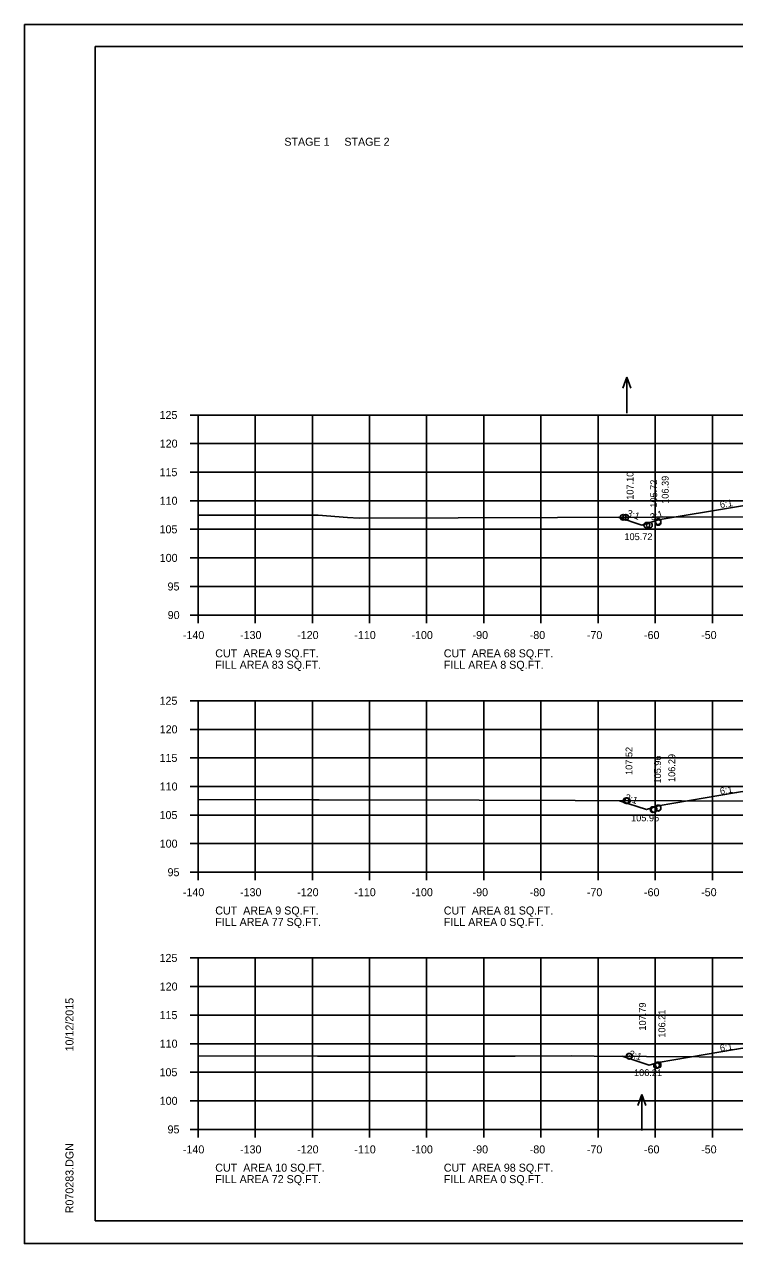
# Model space of a CAD drawing. Extents: x 1175611 to 1176402, y -433344 to -416213.
# Drawn here: x 1175610.6 to 1175734.9, y -425663.4 to -425450 of the extents above; entities that cross this region are included whole.
import ezdxf

# ---------------------------------------------------------------- set-up
doc = ezdxf.new("R2010")
doc.units = 0
for name, color, linetype in [('Default', 7, 'Continuous'), ('R_Axis', 7, 'Continuous'), ('R_Axis Annot', 7, 'Continuous'), ('R_Border', 7, 'Continuous'), ('R_Exist Surface', 7, 'Continuous'), ('R_Fin Surface', 7, 'Continuous'), ('R_Grid', 7, 'Continuous'), ('R_No Plot', 7, 'Continuous'), ('R_Water Annot', 7, 'Continuous'), ('R_Xsect Elev', 7, 'Continuous'), ('R_Xsect Slope', 7, 'Continuous')]:
    doc.layers.add(name, color=color, linetype=linetype)

msp = doc.modelspace()

# ---------------------------------------------------------------- linework, layer by layer
at = {"layer": 'R_Axis'}
for p, q in [((1175639.57, -425518.38), (1175640.97, -425518.38)), ((1175640.97, -425553.38), (1175640.97, -425518.38)), ((1175639.57, -425523.38), (1175640.97, -425523.38)), ((1175639.57, -425528.38), (1175640.97, -425528.38)), ((1175639.57, -425533.38), (1175640.97, -425533.38)), ((1175639.57, -425538.38), (1175640.97, -425538.38)), ((1175639.57, -425543.38), (1175640.97, -425543.38)), ((1175639.57, -425548.38), (1175640.97, -425548.38)), ((1175639.57, -425553.38), (1175640.97, -425553.38)), ((1175640.97, -425553.38), (1175920.97, -425553.38)), ((1175640.97, -425554.78), (1175640.97, -425553.38)), ((1175650.97, -425554.78), (1175650.97, -425553.38)), ((1175660.97, -425554.78), (1175660.97, -425553.38)), ((1175670.97, -425554.78), (1175670.97, -425553.38)), ((1175680.97, -425554.78), (1175680.97, -425553.38)), ((1175690.97, -425554.78), (1175690.97, -425553.38)), ((1175700.97, -425554.78), (1175700.97, -425553.38)), ((1175710.97, -425554.78), (1175710.97, -425553.38)), ((1175720.97, -425554.78), (1175720.97, -425553.38)), ((1175730.97, -425554.78), (1175730.97, -425553.38)), ((1175639.57, -425568.38), (1175640.97, -425568.38)), ((1175640.97, -425598.38), (1175640.97, -425568.38)), ((1175639.57, -425573.38), (1175640.97, -425573.38)), ((1175639.57, -425578.38), (1175640.97, -425578.38)), ((1175639.57, -425583.38), (1175640.97, -425583.38)), ((1175639.57, -425588.38), (1175640.97, -425588.38)), ((1175639.57, -425593.38), (1175640.97, -425593.38)), ((1175639.57, -425598.38), (1175640.97, -425598.38)), ((1175640.97, -425598.38), (1175920.97, -425598.38)), ((1175640.97, -425599.78), (1175640.97, -425598.38)), ((1175650.97, -425599.78), (1175650.97, -425598.38)), ((1175660.97, -425599.78), (1175660.97, -425598.38)), ((1175670.97, -425599.78), (1175670.97, -425598.38)), ((1175680.97, -425599.78), (1175680.97, -425598.38)), ((1175690.97, -425599.78), (1175690.97, -425598.38)), ((1175700.97, -425599.78), (1175700.97, -425598.38)), ((1175710.97, -425599.78), (1175710.97, -425598.38)), ((1175720.97, -425599.78), (1175720.97, -425598.38)), ((1175730.97, -425599.78), (1175730.97, -425598.38)), ((1175639.57, -425613.38), (1175640.97, -425613.38)), ((1175640.97, -425643.38), (1175640.97, -425613.38)), ((1175639.57, -425618.38), (1175640.97, -425618.38)), ((1175639.57, -425623.38), (1175640.97, -425623.38)), ((1175639.57, -425628.38), (1175640.97, -425628.38)), ((1175639.57, -425633.38), (1175640.97, -425633.38)), ((1175639.57, -425638.38), (1175640.97, -425638.38)), ((1175639.57, -425643.38), (1175640.97, -425643.38)), ((1175640.97, -425643.38), (1175920.97, -425643.38)), ((1175640.97, -425644.78), (1175640.97, -425643.38)), ((1175650.97, -425644.78), (1175650.97, -425643.38)), ((1175660.97, -425644.78), (1175660.97, -425643.38)), ((1175670.97, -425644.78), (1175670.97, -425643.38)), ((1175680.97, -425644.78), (1175680.97, -425643.38)), ((1175690.97, -425644.78), (1175690.97, -425643.38)), ((1175700.97, -425644.78), (1175700.97, -425643.38)), ((1175710.97, -425644.78), (1175710.97, -425643.38)), ((1175720.97, -425644.78), (1175720.97, -425643.38)), ((1175730.97, -425644.78), (1175730.97, -425643.38))]:
    msp.add_line(p, q, dxfattribs=at)
at = {"layer": 'R_Border'}
for p, q in [((1175622.97, -425453.92), (1175939.15, -425453.92)), ((1175622.97, -425659.38), (1175622.97, -425453.92)), ((1175622.97, -425659.38), (1175622.97, -425659.38)), ((1175939.15, -425659.38), (1175622.97, -425659.38))]:
    msp.add_line(p, q, dxfattribs=at)
at = {"layer": 'R_Exist Surface'}
for points in [[(1175640.97, -425535.91), (1175661.98, -425535.92), (1175667.14, -425536.33), (1175669.15, -425536.43), (1175721.19, -425536.26), (1175736.45, -425536.21)], [(1175640.97, -425585.68), (1175660.99, -425585.72), (1175661.88, -425585.73), (1175662.18, -425585.73), (1175690.18, -425585.78), (1175706.96, -425585.83), (1175744.2, -425585.95)], [(1175640.97, -425630.51), (1175661.86, -425630.57), (1175676.13, -425630.54), (1175696.45, -425630.57), (1175706.27, -425630.52), (1175710.28, -425630.55), (1175747, -425630.79)]]:
    msp.add_lwpolyline(points, dxfattribs=at)
at = {"layer": 'R_Fin Surface'}
for points in [[(1175714.48, -425536.28), (1175718.61, -425537.66), (1175721.47, -425536.71), (1175735.2, -425534.42), (1175743.47, -425533.04), (1175749.47, -425532.8), (1175751.47, -425532.76), (1175780.97, -425532.17), (1175810.47, -425532.76), (1175812.47, -425532.8), (1175818.47, -425533.04), (1175826.75, -425534.42), (1175840.47, -425536.71), (1175844.17, -425537.94), (1175844.49, -425537.84)], [(1175714.72, -425585.86), (1175719.42, -425587.42), (1175721.47, -425586.74), (1175735.2, -425584.45), (1175743.47, -425583.07), (1175749.47, -425582.83), (1175751.47, -425582.79), (1175780.97, -425582.2), (1175810.47, -425582.79), (1175812.47, -425582.83), (1175818.47, -425583.07), (1175826.75, -425584.45), (1175840.47, -425586.74), (1175843.18, -425587.64), (1175844.39, -425587.24)], [(1175715.17, -425630.58), (1175719.93, -425632.17), (1175721.47, -425631.66), (1175735.2, -425629.37), (1175743.47, -425627.99), (1175749.47, -425627.75), (1175751.47, -425627.71), (1175780.97, -425627.12), (1175810.47, -425627.71), (1175812.47, -425627.75), (1175818.47, -425627.99), (1175826.75, -425629.37), (1175840.47, -425631.66), (1175842.49, -425632.33), (1175845.24, -425631.42)]]:
    msp.add_lwpolyline(points, dxfattribs=at)
at = {"layer": 'R_Grid'}
for p, q in [((1175640.97, -425518.38), (1175920.97, -425518.38)), ((1175640.97, -425553.38), (1175640.97, -425518.38)), ((1175650.97, -425553.38), (1175650.97, -425518.38)), ((1175660.97, -425553.38), (1175660.97, -425518.38)), ((1175670.97, -425553.38), (1175670.97, -425518.38)), ((1175680.97, -425553.38), (1175680.97, -425518.38)), ((1175690.97, -425553.38), (1175690.97, -425518.38)), ((1175700.97, -425553.38), (1175700.97, -425518.38)), ((1175710.97, -425553.38), (1175710.97, -425518.38)), ((1175720.97, -425553.38), (1175720.97, -425518.38)), ((1175730.97, -425553.38), (1175730.97, -425518.38)), ((1175640.97, -425523.38), (1175920.97, -425523.38)), ((1175640.97, -425528.38), (1175920.97, -425528.38)), ((1175640.97, -425533.38), (1175920.97, -425533.38)), ((1175640.97, -425538.38), (1175920.97, -425538.38)), ((1175640.97, -425543.38), (1175920.97, -425543.38)), ((1175640.97, -425548.38), (1175920.97, -425548.38)), ((1175640.97, -425553.38), (1175920.97, -425553.38)), ((1175640.97, -425568.38), (1175920.97, -425568.38)), ((1175640.97, -425598.38), (1175640.97, -425568.38)), ((1175650.97, -425598.38), (1175650.97, -425568.38)), ((1175660.97, -425598.38), (1175660.97, -425568.38)), ((1175670.97, -425598.38), (1175670.97, -425568.38)), ((1175680.97, -425598.38), (1175680.97, -425568.38)), ((1175690.97, -425598.38), (1175690.97, -425568.38)), ((1175700.97, -425598.38), (1175700.97, -425568.38)), ((1175710.97, -425598.38), (1175710.97, -425568.38)), ((1175720.97, -425598.38), (1175720.97, -425568.38)), ((1175730.97, -425598.38), (1175730.97, -425568.38)), ((1175640.97, -425573.38), (1175920.97, -425573.38)), ((1175640.97, -425578.38), (1175920.97, -425578.38)), ((1175640.97, -425583.38), (1175920.97, -425583.38)), ((1175640.97, -425588.38), (1175920.97, -425588.38)), ((1175640.97, -425593.38), (1175920.97, -425593.38)), ((1175640.97, -425598.38), (1175920.97, -425598.38)), ((1175640.97, -425613.38), (1175920.97, -425613.38)), ((1175640.97, -425643.38), (1175640.97, -425613.38)), ((1175650.97, -425643.38), (1175650.97, -425613.38)), ((1175660.97, -425643.38), (1175660.97, -425613.38)), ((1175670.97, -425643.38), (1175670.97, -425613.38)), ((1175680.97, -425643.38), (1175680.97, -425613.38)), ((1175690.97, -425643.38), (1175690.97, -425613.38)), ((1175700.97, -425643.38), (1175700.97, -425613.38)), ((1175710.97, -425643.38), (1175710.97, -425613.38)), ((1175720.97, -425643.38), (1175720.97, -425613.38)), ((1175730.97, -425643.38), (1175730.97, -425613.38)), ((1175640.97, -425618.38), (1175920.97, -425618.38)), ((1175640.97, -425623.38), (1175920.97, -425623.38)), ((1175640.97, -425628.38), (1175920.97, -425628.38)), ((1175640.97, -425633.38), (1175920.97, -425633.38)), ((1175640.97, -425638.38), (1175920.97, -425638.38)), ((1175640.97, -425643.38), (1175920.97, -425643.38))]:
    msp.add_line(p, q, dxfattribs=at)
at = {"layer": 'R_No Plot'}
for p, q in [((1175610.57, -425450.03), (1175943.91, -425450.03)), ((1175610.57, -425663.36), (1175943.91, -425663.36))]:
    msp.add_line(p, q, dxfattribs=at)
msp.add_lwpolyline([(1175610.57, -425450.03), (1175943.91, -425450.03), (1175943.91, -425663.37), (1175610.57, -425663.37)], close=True, dxfattribs=at)
for centre in [(1175715.36, -425536.28), (1175715.36, -425536.28), (1175715.8, -425536.28), (1175719.5, -425537.66), (1175719.96, -425537.67), (1175721.47, -425537.01), (1175721.47, -425537.17), (1175715.9, -425585.86), (1175715.9, -425585.86), (1175716.08, -425585.86), (1175720.58, -425587.42), (1175720.78, -425587.43), (1175721.47, -425587.12), (1175721.47, -425587.19), (1175716.42, -425630.58), (1175716.45, -425630.59), (1175716.45, -425630.59), (1175721.2, -425632.18), (1175721.24, -425632.18), (1175721.47, -425632.09), (1175721.47, -425632.11)]:
    msp.add_circle(centre, 0.5, dxfattribs=at)
at = {"layer": 'R_Water Annot'}
for p, q in [((1175715.98, -425511.75), (1175715.28, -425513.68)), ((1175715.98, -425518.04), (1175715.98, -425511.75)), ((1175715.98, -425511.75), (1175716.68, -425513.68)), ((1175718.63, -425637.28), (1175717.93, -425639.2)), ((1175718.63, -425643.57), (1175718.63, -425637.28)), ((1175718.63, -425637.28), (1175719.33, -425639.2))]:
    msp.add_line(p, q, dxfattribs=at)

# ---------------------------------------------------------------- texts
at = {"layer": 'Default'}
for s, p in [('STAGE 1     STAGE 2', (1175656.06, -425471.26)), ('CUT  AREA 9 SQ.FT.', (1175643.97, -425560.78)), ('CUT  AREA 68 SQ.FT.', (1175683.97, -425560.78)), ('FILL AREA 83 SQ.FT.', (1175643.97, -425562.78)), ('FILL AREA 8 SQ.FT.', (1175683.97, -425562.78)), ('CUT  AREA 9 SQ.FT.', (1175643.97, -425605.78)), ('FILL AREA 77 SQ.FT.', (1175643.97, -425607.78)), ('CUT  AREA 81 SQ.FT.', (1175683.97, -425605.78)), ('FILL AREA 0 SQ.FT.', (1175683.97, -425607.78)), ('CUT  AREA 10 SQ.FT.', (1175643.97, -425650.78)), ('CUT  AREA 98 SQ.FT.', (1175683.97, -425650.78)), ('FILL AREA 72 SQ.FT.', (1175643.97, -425652.78)), ('FILL AREA 0 SQ.FT.', (1175683.97, -425652.78))]:
    msp.add_text(s, height=1.4, dxfattribs=at).set_placement(p)
at = {"layer": 'R_Axis Annot'}
for s, p in [('125', (1175634.22, -425519.08)), ('120', (1175634.25, -425524.08)), ('115', (1175634.22, -425529.08)), ('110', (1175634.25, -425534.08)), ('105', (1175634.22, -425539.08)), ('100', (1175634.25, -425544.08)), ('95', (1175635.62, -425549.08)), ('90', (1175635.65, -425554.08)), ('-140', (1175638.31, -425557.58)), ('-130', (1175648.31, -425557.58)), ('-120', (1175658.31, -425557.58)), ('-110', (1175668.31, -425557.58)), ('-100', (1175678.31, -425557.58)), ('-90', (1175689.01, -425557.58)), ('-80', (1175699.01, -425557.58)), ('-70', (1175709.01, -425557.58)), ('-60', (1175719.01, -425557.58)), ('-50', (1175729.01, -425557.58)), ('125', (1175634.22, -425569.08)), ('120', (1175634.25, -425574.08)), ('115', (1175634.22, -425579.08)), ('110', (1175634.25, -425584.08)), ('105', (1175634.22, -425589.08)), ('100', (1175634.25, -425594.08)), ('95', (1175635.62, -425599.08)), ('-140', (1175638.31, -425602.58)), ('-130', (1175648.31, -425602.58)), ('-120', (1175658.31, -425602.58)), ('-110', (1175668.31, -425602.58)), ('-100', (1175678.31, -425602.58)), ('-90', (1175689.01, -425602.58)), ('-80', (1175699.01, -425602.58)), ('-70', (1175709.01, -425602.58)), ('-60', (1175719.01, -425602.58)), ('-50', (1175729.01, -425602.58)), ('125', (1175634.22, -425614.08)), ('120', (1175634.25, -425619.08)), ('115', (1175634.22, -425624.08)), ('110', (1175634.25, -425629.08)), ('105', (1175634.22, -425634.08)), ('100', (1175634.25, -425639.08)), ('95', (1175635.62, -425644.08)), ('-140', (1175638.31, -425647.58)), ('-130', (1175648.31, -425647.58)), ('-120', (1175658.31, -425647.58)), ('-110', (1175668.31, -425647.58)), ('-100', (1175678.31, -425647.58)), ('-90', (1175689.01, -425647.58)), ('-80', (1175699.01, -425647.58)), ('-70', (1175709.01, -425647.58)), ('-60', (1175719.01, -425647.58)), ('-50', (1175729.01, -425647.58))]:
    msp.add_text(s, height=1.4, dxfattribs=at).set_placement(p)
at = {"layer": 'R_Border'}
for s, p in [('10/12/2015', (1175619.16, -425629.74)), ('R070283.DGN', (1175619.16, -425658.06))]:
    msp.add_text(s, height=1.4, rotation=90, dxfattribs=at).set_placement(p)
at = {"layer": 'R_Xsect Elev'}
for s, p in [('107.10', (1175717.17, -425533.21)), ('106.39', (1175723.32, -425533.92)), ('105.72', (1175721.31, -425534.59)), ('107.52', (1175716.98, -425581.36)), ('105.96', (1175721.98, -425582.86)), ('106.29', (1175724.47, -425582.59)), ('107.79', (1175719.34, -425626.09)), ('106.21', (1175722.74, -425627.33))]:
    msp.add_text(s, height=1.2, rotation=90, dxfattribs=at).set_placement(p)
for s, p in [('105.72', (1175715.58, -425540.27)), ('105.96', (1175716.75, -425589.47)), ('106.21', (1175717.26, -425634.05))]:
    msp.add_text(s, height=1.2, dxfattribs=at).set_placement(p)
at = {"layer": 'R_Xsect Slope'}
for s, rotation, p in [('6:1', 9.4623, (1175732.39, -425534.68)), ('3:1', 341.5651, (1175715.91, -425536.03)), ('3:1', 18.4349, (1175720.33, -425536.86)), ('3:1', 341.5651, (1175715.56, -425585.77)), ('6:1', 9.4623, (1175732.39, -425584.8)), ('3:1', 341.5651, (1175716.27, -425630.62)), ('6:1', 9.4623, (1175732.39, -425629.76))]:
    msp.add_text(s, height=1.2, rotation=rotation, dxfattribs=at).set_placement(p)

doc.saveas('drawing.dxf')
